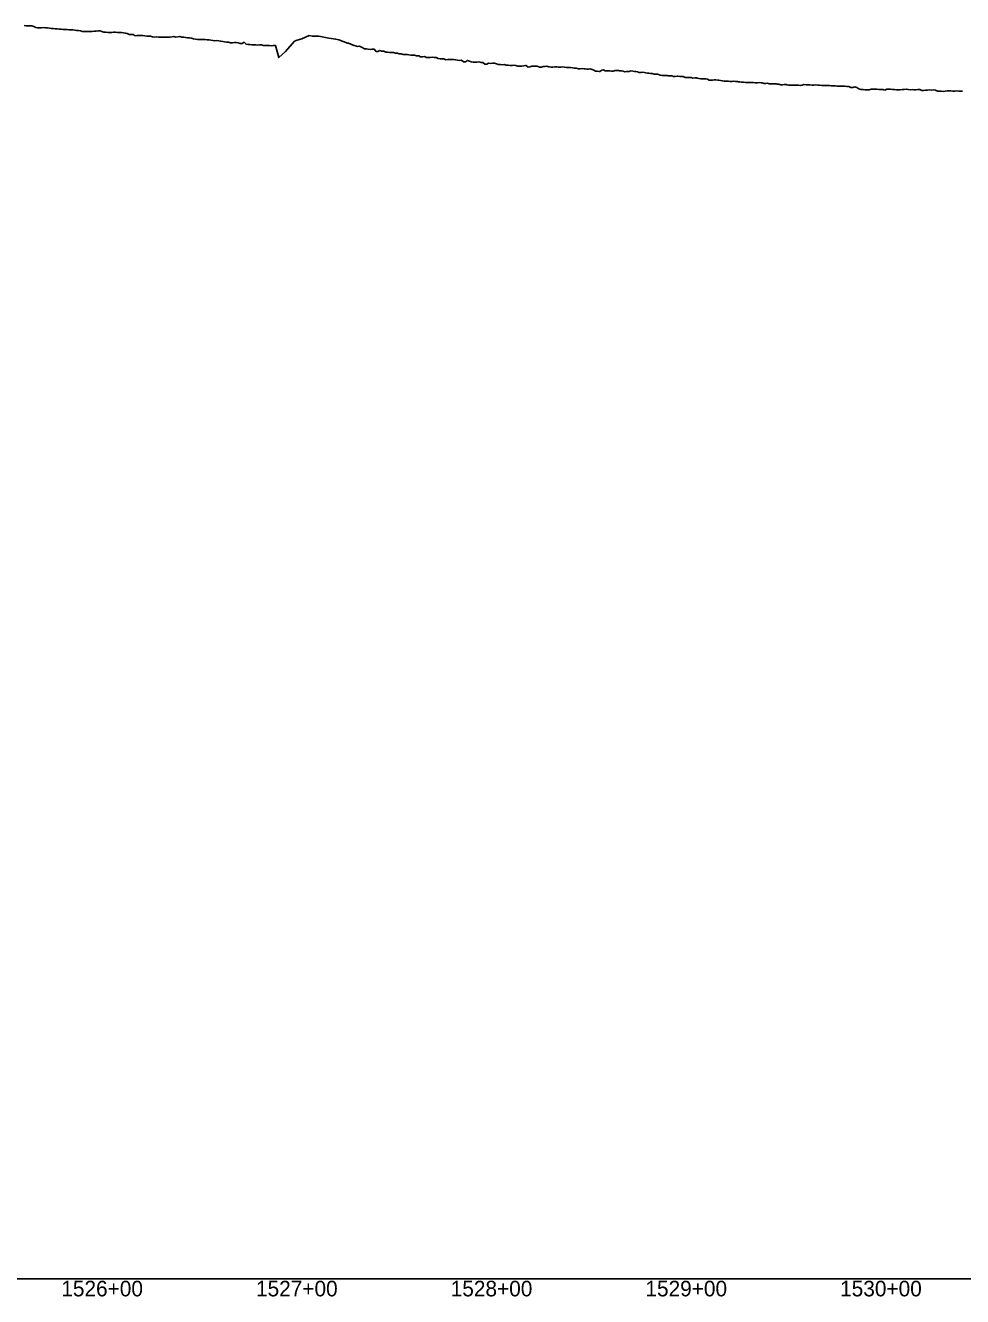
# Model space of a CAD drawing. Extents: x -3793 to 50787, y -1075 to 6138.
# Drawn here: x 39940 to 40421, y 991 to 1644 of the extents above; entities that cross this region are included whole.
import ezdxf

# ---------------------------------------------------------------- set-up
doc = ezdxf.new("R2010")
doc.units = 0
for name, color, linetype in [('RD_DDB_Profile_EX', 7, 'Continuous'), ('RD_DDB_StaTX', 7, 'Continuous'), ('RD_GPK_Profile_Cell', 7, 'Continuous')]:
    doc.layers.add(name, color=color, linetype=linetype)

msp = doc.modelspace()

# ---------------------------------------------------------------- linework, layer by layer
at = {"layer": 'RD_DDB_Profile_EX'}
for points in [[(39939.289312, 1643.952795), (39940.293898, 1643.75439), (39941.288977, 1643.709795), (39942.293542, 1643.76434), (39943.288642, 1643.76453), (39944.293185, 1643.472825), (39945.297906, 1642.882605), (39946.292872, 1642.68787), (39947.297595, 1642.691905), (39948.29252, 1642.79822), (39949.297243, 1642.847375), (39950.292221, 1642.749885), (39951.296946, 1642.656375), (39952.29386, 1642.51752), (39953.298583, 1642.37141), (39954.293574, 1642.326555), (39955.298299, 1642.182105), (39956.293226, 1642.181975), (39957.297951, 1642.089295), (39958.292879, 1641.992425), (39959.29768, 1641.844625), (39960.292611, 1641.89946), (39961.297337, 1641.907245), (39962.292268, 1641.714255), (39963.297081, 1641.71216), (39964.292014, 1641.62134), (39965.296743, 1641.48634), (39966.301027, 1641.40869), (39967.2965, 1641.274105), (39968.300764, 1641.12892), (39969.296166, 1640.82618), (39970.300408, 1640.747275), (39971.295938, 1640.860215), (39972.300159, 1640.851275), (39973.295609, 1640.850725), (39974.299808, 1640.901775), (39975.29528, 1640.936865), (39976.299573, 1641.073485), (39977.295071, 1641.168575), (39978.299226, 1641.227415), (39979.294746, 1640.847585), (39980.300929, 1640.50526), (39981.295857, 1640.434665), (39982.300582, 1640.391555), (39983.29551, 1640.33625)], [(39983.29551, 1640.33625), (39984.300374, 1640.383405), (39985.304429, 1640.476605), (39986.300032, 1640.470235), (39987.304064, 1640.33407), (39988.299839, 1640.331345), (39989.30385, 1640.37727), (39990.299501, 1640.146055), (39991.30349, 1640.041855), (39992.297264, 1639.81737), (39993.301403, 1639.20584), (39994.297091, 1639.253075), (39995.299165, 1639.32799), (39996.303891, 1638.682445), (39997.29882, 1638.729915), (39998.301658, 1638.73174), (39999.29721, 1638.778445), (40000.30115, 1638.72859), (40001.303992, 1638.6225), (40002.298923, 1638.485795), (40003.303481, 1638.389355), (40004.297338, 1638.42593), (40005.301258, 1638.10087), (40006.305812, 1637.996065), (40007.298864, 1638.04091), (40008.303592, 1637.99924), (40009.299191, 1637.995165), (40010.301198, 1637.93897), (40011.296982, 1637.89392), (40012.300857, 1637.88917), (40013.303532, 1637.886695), (40014.298464, 1637.873865), (40015.303191, 1638.0551), (40016.296945, 1638.181425), (40017.300798, 1637.989185), (40018.305526, 1638.092395), (40019.298404, 1638.295765), (40020.303132, 1637.863435), (40021.297098, 1637.89871), (40022.300929, 1637.720145), (40023.29659, 1637.57699), (40024.298537, 1637.520955), (40025.303266, 1637.34942), (40026.298004, 1637.063125), (40027.300874, 1636.92554), (40028.296752, 1636.749755), (40029.300338, 1636.693655), (40030.303212, 1636.68686), (40031.298146, 1636.756675), (40032.302875, 1636.7762), (40033.296719, 1636.594415), (40034.300483, 1636.548545), (40035.305213, 1636.43244), (40036.298091, 1636.281035), (40037.302821, 1636.08992), (40038.297755, 1636.13459), (40039.300428, 1636.06689), (40040.296373, 1635.86266), (40041.300092, 1635.777215), (40042.302979, 1635.44416), (40043.2977, 1635.408855), (40044.30243, 1635.355115), (40045.29656, 1634.98055), (40046.300038, 1634.979145), (40047.304327, 1635.19994), (40048.298032, 1635.197535), (40049.300485, 1635.067685), (40050.303158, 1634.730925), (40051.29582, 1634.628715), (40052.298281, 1635.326835), (40053.300956, 1634.247015), (40054.292773, 1634.194265), (40055.295235, 1634.151175), (40056.296725, 1633.92795), (40057.299403, 1633.96533), (40058.293046, 1633.913015), (40059.295518, 1633.864565), (40060.296334, 1633.97701), (40061.298812, 1634.00497), (40062.291497, 1633.681275), (40063.293981, 1633.66877), (40064.296658, 1633.71164), (40065.290252, 1633.5865), (40066.290864, 1633.532815), (40067.292478, 1633.70774), (40068.383588, 1633.66373), (40070.115753, 1627.3949), (40073.644953, 1630.617205), (40078.213731, 1635.860085), (40079.597849, 1636.32845), (40081.882587, 1637.126725), (40085.698146, 1638.702525), (40087.242098, 1638.458605), (40090.766204, 1638.42407), (40093.315672, 1637.89604), (40095.834263, 1637.45734), (40099.389245, 1636.838115), (40100.902322, 1636.61193), (40105.462819, 1634.895365), (40105.97038, 1634.80878), (40108.329155, 1633.882055)], [(40108.329155, 1633.882055), (40110.626023, 1633.16682), (40111.54586, 1633.21033), (40111.985165, 1633.16262), (40112.944601, 1632.633925), (40114.129735, 1631.94248), (40115.082577, 1631.939315), (40116.029155, 1631.69934), (40116.98685, 1631.650255), (40117.938465, 1631.741815), (40119.117417, 1631.70661), (40120.071419, 1630.60653), (40121.019585, 1630.604435), (40121.979058, 1631.080915), (40122.932714, 1630.74171), (40124.114211, 1630.75009), (40125.059496, 1630.269205), (40126.019384, 1630.26795), (40126.9713, 1630.122565), (40127.936844, 1630.118915), (40129.099504, 1629.956175), (40130.046498, 1629.760925), (40131.008935, 1629.71157), (40131.964593, 1629.370505), (40132.932349, 1629.3206), (40134.082691, 1629.08615), (40135.042071, 1628.98744), (40135.997701, 1628.98612), (40136.966607, 1628.83837), (40137.928934, 1628.691645), (40138.893916, 1628.641445), (40139.876599, 1628.63769), (40140.848388, 1628.29517), (40141.966699, 1628.296245), (40142.947721, 1627.799985), (40143.939896, 1627.896355), (40144.981643, 1627.931815), (40145.973346, 1627.48472), (40146.956956, 1627.527855), (40147.952686, 1627.47607), (40148.942918, 1627.569), (40149.960283, 1627.463665), (40150.95757, 1627.461845), (40151.946813, 1626.9579), (40152.948598, 1626.805985), (40153.945342, 1626.75101), (40154.949871, 1626.753955), (40155.942874, 1626.358505), (40156.94372, 1626.367055), (40157.955494, 1626.41847), (40158.949937, 1626.525995), (40159.948044, 1626.479095), (40160.934853, 1626.333835), (40161.930001, 1626.03935), (40162.95952, 1625.986415), (40163.958827, 1626.04269), (40164.943183, 1625.30442), (40166.05068, 1625.30594), (40167.029907, 1625.944995), (40168.015092, 1625.60543), (40168.989063, 1625.31617), (40169.973012, 1625.1293), (40170.940003, 1625.036125), (40171.914117, 1625.039295), (40172.875952, 1625.18857), (40173.99839, 1624.97821), (40174.965869, 1624.88443), (40175.9421, 1624.06868), (40176.903602, 1624.07303), (40177.872803, 1624.511065), (40178.996493, 1624.4111), (40179.970271, 1624.51079), (40180.932847, 1624.514365), (40181.903132, 1624.17906), (40182.860603, 1623.94712), (40184.002277, 1623.82835), (40184.964508, 1623.783625), (40185.934449, 1623.834705), (40186.893191, 1623.597235), (40187.86003, 1623.6002), (40188.997864, 1623.32053), (40189.967526, 1623.37192), (40190.926325, 1623.520415), (40191.893183, 1623.427185), (40192.848847, 1623.04638), (40193.99865, 1623.025815), (40194.960744, 1623.034425), (40195.927618, 1623.133585), (40196.883602, 1623.281465), (40197.231919, 1623.287365), (40198.172631, 1622.49789), (40199.10281, 1622.5956), (40200.039241, 1622.971055), (40200.966902, 1623.02648), (40201.897455, 1623.075835), (40202.816495, 1623.07965), (40203.742842, 1622.62078), (40204.096133, 1622.566695), (40205.02596, 1622.57027), (40205.962694, 1622.85248), (40206.888374, 1622.85571)], [(40206.888374, 1622.85571), (40207.820682, 1622.95519), (40208.740851, 1622.63387), (40209.082433, 1622.614375), (40210.022667, 1622.57019), (40210.952222, 1622.526775), (40211.889184, 1622.62262), (40212.815081, 1622.71897), (40213.74879, 1622.488695), (40214.074499, 1622.47115), (40215.008253, 1622.474255), (40215.947626, 1622.613285), (40216.888577, 1622.475135), (40217.818594, 1622.337875), (40218.75816, 1622.33625), (40219.060458, 1622.323595), (40219.998258, 1622.27961), (40220.943714, 1622.14098), (40221.887206, 1622.045265), (40222.821597, 1622.04857), (40224.052044, 1621.708135), (40224.989653, 1621.70715), (40225.938651, 1621.757035), (40226.886492, 1621.7125), (40227.407575, 1621.691925), (40228.303111, 1621.55552), (40229.213441, 1621.558015), (40230.10908, 1621.60225), (40231.016928, 1621.379185), (40231.922884, 1621.021425), (40232.818039, 1620.479435), (40233.721524, 1620.392995), (40234.613464, 1620.307765), (40235.087517, 1620.226465), (40236.001439, 1620.95434), (40236.917656, 1621.184615), (40237.822955, 1620.68668), (40238.737111, 1620.59389), (40239.639787, 1620.597365), (40240.066982, 1620.58075), (40240.991435, 1620.445495), (40241.913209, 1620.397785), (40242.826583, 1620.81464), (40243.747589, 1620.77116), (40244.659857, 1620.724355), (40245.050226, 1620.70832), (40245.981019, 1620.6644), (40246.91046, 1620.389335), (40247.829136, 1620.157105), (40248.756806, 1620.252305), (40249.673412, 1620.301895), (40250.039363, 1620.267865), (40250.972188, 1620.545595), (40251.897686, 1620.455365), (40252.83103, 1620.271725), (40253.490278, 1620.23163), (40254.361813, 1620.056025), (40255.232249, 1619.71043), (40256.108218, 1619.712945), (40256.971573, 1619.88602), (40257.84479, 1619.80142), (40258.715913, 1619.58684), (40259.578729, 1619.36879), (40260.186069, 1619.33982), (40261.077944, 1619.25398), (40261.959326, 1619.25757), (40262.846901, 1618.945935), (40263.734541, 1618.949075), (40264.610975, 1618.864745), (40265.155397, 1618.79861), (40266.054776, 1618.34786), (40266.948157, 1618.21733), (40267.8485, 1618.2206), (40268.748108, 1618.173675), (40269.637095, 1618.17788), (40270.127324, 1618.131315), (40271.036355, 1618.03866), (40271.939075, 1618.087875), (40272.848574, 1617.723145), (40273.759006, 1617.7664), (40274.658957, 1617.906545), (40275.100732, 1617.83716), (40276.018578, 1617.74385), (40276.937273, 1617.696285), (40277.856818, 1617.694525), (40278.767821, 1617.28076), (40279.688886, 1617.23292), (40280.080159, 1617.24738), (40281.007407, 1617.245315), (40281.92631, 1617.24412), (40282.854954, 1616.91794), (40283.784384, 1616.96205), (40284.704961, 1616.96079), (40285.054949, 1616.937085), (40285.989929, 1616.65509), (40286.925635, 1616.55956), (40287.852696, 1616.5116), (40288.456661, 1616.468925), (40289.343476, 1616.55572), (40290.231469, 1616.331945), (40291.120643, 1615.8414)], [(40291.120643, 1615.8414), (40292.002411, 1615.79563), (40292.893697, 1615.83772), (40293.78617, 1615.96885), (40294.670474, 1615.96755), (40295.565069, 1615.83169), (40296.081869, 1615.802105), (40296.988357, 1615.66417), (40297.886894, 1615.52708), (40298.794915, 1615.349945), (40299.702994, 1615.302225), (40300.602451, 1615.391285), (40301.053998, 1615.33835), (40301.971896, 1615.15295), (40302.890751, 1615.104835), (40303.810562, 1615.33177), (40304.72179, 1615.14705), (40305.643311, 1615.098865), (40306.036606, 1615.05172), (40306.964966, 1614.957015), (40307.884966, 1614.72414), (40308.814883, 1614.72192), (40309.745674, 1614.67332), (40310.667541, 1614.67203), (40311.014378, 1614.68424), (40311.951169, 1614.6819), (40312.888763, 1614.67956), (40313.817666, 1614.678215), (40314.756692, 1614.48872), (40315.696522, 1614.486295), (40316.004149, 1614.45702), (40316.948155, 1614.59604), (40317.88351, 1614.500565), (40318.43238, 1614.46493), (40319.332436, 1614.147785), (40320.233714, 1614.190705), (40321.127874, 1614.36981), (40322.034583, 1613.96763), (40322.937703, 1614.01043), (40323.832927, 1613.918985), (40324.738237, 1613.871575), (40325.644778, 1613.869245), (40326.098842, 1613.83115), (40327.007167, 1613.73839), (40327.925133, 1613.461425), (40328.844007, 1613.45306), (40329.766794, 1613.53664), (40330.69352, 1613.528395), (40331.061638, 1613.50871), (40331.988845, 1613.30845), (40332.923649, 1613.253415), (40333.85256, 1613.292885), (40334.794282, 1613.28456), (40336.020876, 1613.316615), (40336.964533, 1613.30259), (40337.915272, 1613.056615), (40338.869298, 1613.286175), (40339.826629, 1613.516525), (40340.996323, 1613.497085), (40341.947034, 1613.39434), (40342.90848, 1613.38116), (40343.875494, 1613.22861), (40344.845572, 1613.269015), (40345.968191, 1613.34578), (40346.939653, 1613.289945), (40347.913939, 1613.23395), (40349.107203, 1613.137045), (40350.049658, 1613.084405), (40351.005171, 1613.079025), (40351.965671, 1613.12191), (40352.931199, 1613.06819), (40353.901031, 1612.96151), (40354.87858, 1612.955745), (40355.963302, 1612.90658), (40356.94198, 1612.80165), (40357.915559, 1612.69709), (40358.902954, 1612.78869), (40359.895765, 1612.67762), (40360.923996, 1612.670775), (40361.916628, 1612.613565), (40362.913312, 1612.60604), (40363.91289, 1612.05148), (40364.933415, 1612.10422), (40365.948963, 1612.35), (40366.969031, 1612.14524), (40367.995472, 1611.41685), (40369.050345, 1611.044915), (40369.955878, 1611), (40370.330054, 1611), (40371.279005, 1610.945505), (40372.273803, 1610.88007), (40373.331771, 1610.925605), (40374.336049, 1611.120915), (40375.332056, 1611.26256), (40376.336372, 1611.260825), (40377.332352, 1611.205145), (40378.326827, 1611.1026), (40378.763222, 1611.056615), (40379.333597, 1611.00519), (40380.331365, 1611.014845), (40381.336362, 1610.768765)], [(40381.336362, 1610.768765), (40382.334192, 1611.224155), (40383.339104, 1611.128015), (40384.336955, 1611.1867), (40385.341826, 1611.08702), (40386.339699, 1611.0459), (40387.337425, 1610.861815), (40388.342422, 1610.90896), (40389.340132, 1610.91741), (40390.345126, 1611.070345), (40391.342819, 1611.05839), (40392.347811, 1611.259155), (40393.345487, 1611.02765), (40394.352874, 1610.93922), (40395.348135, 1610.98912), (40396.346147, 1610.90208), (40397.351141, 1610.897035), (40398.353369, 1611.03796), (40399.349015, 1610.994835), (40400.351333, 1610.465075), (40401.344587, 1610.56027), (40402.349205, 1610.753255), (40403.351807, 1610.64783), (40404.344683, 1610.777645), (40405.349683, 1610.689635), (40406.3519, 1610.798165), (40407.345157, 1610.6071), (40408.349773, 1610.255935), (40409.352376, 1610.20635), (40410.345253, 1610.17896), (40411.350253, 1610.086345), (40412.352754, 1610.13215), (40413.34563, 1610.327195), (40414.350532, 1610.37229), (40415.353033, 1610.40649), (40416.345909, 1610.251735), (40417.350811, 1610.258235), (40418.353312, 1610.264355), (40419.346189, 1610.157585), (40420.351091, 1610.11222), (40421.353592, 1610.120245)]]:
    msp.add_lwpolyline(points, dxfattribs=at)
at = {"layer": 'RD_GPK_Profile_Cell'}
msp.add_line((1000, 1000), (46600, 1000), dxfattribs=at)

# ---------------------------------------------------------------- texts
at = {"layer": 'RD_DDB_StaTX'}
for s, p in [('1526+00', (39958.415471, 991)), ('1527+00', (40058.415471, 991)), ('1528+00', (40158.415471, 991)), ('1529+00', (40258.415471, 991)), ('1530+00', (40358.415471, 991))]:
    msp.add_text(s, height=8, dxfattribs=at).set_placement(p)

doc.saveas('drawing.dxf')
